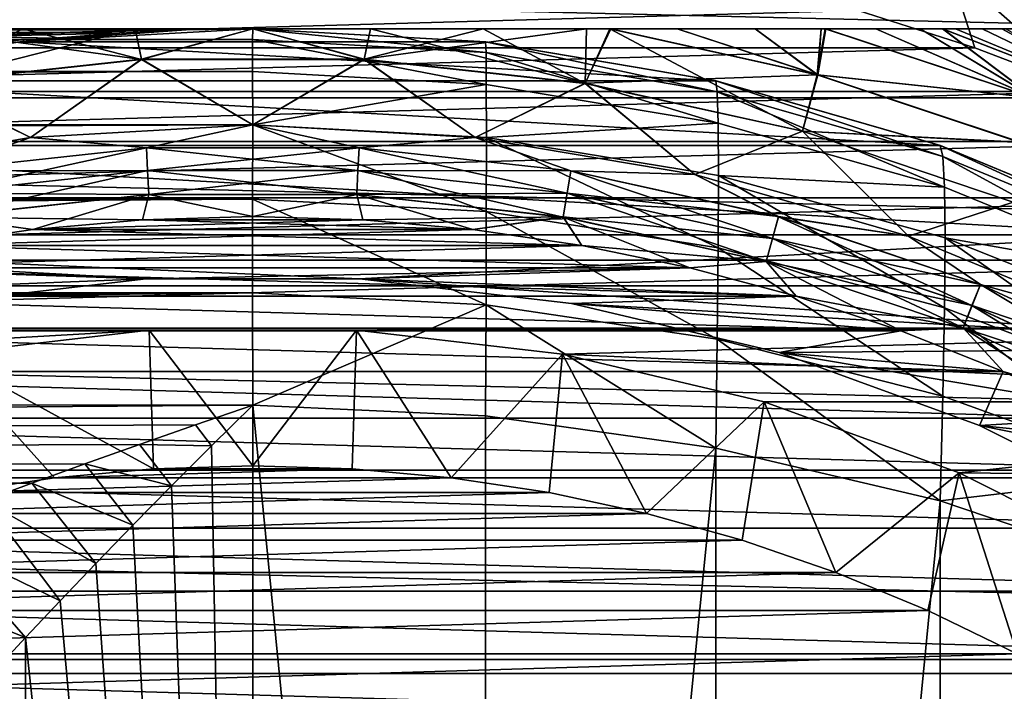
# Model space of a CAD drawing. Header units: metres. Extents: x -109 to 109, y -315 to 32.
# Tile 376 of 384: x 75 to 82, y 10 to 15. Entities that reach past the tile are written whole.
import ezdxf

# ---------------------------------------------------------------- set-up
doc = ezdxf.new("R2010")
doc.units = ezdxf.units.M
doc.layers.add('solid_K244242000C74_AAA', color=7, linetype='CONTINUOUS')

msp = doc.modelspace()

# ---------------------------------------------------------------- linework, layer by layer
at = {"layer": 'solid_K244242000C74_AAA'}
for points in [[(104.631042, 14.502484, -83.82), (48.368961, 14.502484, -83.82), (49.090897, 15.824654, -83.82)], [(104.631042, 14.502484, -83.82), (49.090897, 15.824654, -83.82), (103.909103, 15.824654, -83.82)], [(83.102882, 14.830321, -73.162537), (81.834007, 15.830783, -73.288864), (81.516525, 15.439268, -73.162537)], [(83.102882, 14.830321, -73.162537), (82.683243, 15.518789, -73.288864), (81.834007, 15.830783, -73.288864)], [(81.516525, 15.439268, -73.162537), (80.860687, 15.131768, -73.120003), (81.702209, 14.863488, -73.120003)], [(81.516525, 15.439268, -73.162537), (81.702209, 14.863488, -73.120003), (82.527939, 14.548213, -73.120003)], [(83.102882, 14.830321, -73.162537), (81.516525, 15.439268, -73.162537), (82.527939, 14.548213, -73.120003)], [(80.860687, 15.131768, -73.120003), (72.139412, 15.131796, -73.120003), (71.29789, 14.863521, -73.120003)], [(81.702209, 14.863488, -73.120003), (80.860687, 15.131768, -73.120003), (71.29789, 14.863521, -73.120003)], [(76.5, 15), (-76.5, 15), (-76.498634, 14.923435, 1.513633)], [(75.795998, 14.993358, -0.446352), (-75.795998, 14.993358, -0.446352), (-76.5, 15)], [(76.5, 15), (75.795998, 14.993358, -0.446352), (-76.5, 15)], [(76.498634, 14.923435, 1.513633), (76.5, 15), (-76.498634, 14.923435, 1.513633)], [(75.098366, 14.973593, -0.889678), (-75.098366, 14.973593, -0.889678), (-75.795998, 14.993358, -0.446352)], [(75.795998, 14.993358, -0.446352), (75.098366, 14.973593, -0.889678), (-75.795998, 14.993358, -0.446352)], [(75.098366, 14.973593, -0.889678), (74.480194, 14.945024, -1.283068), (-75.098366, 14.973593, -0.889678)], [(70.932236, 15, -34), (82.067764, 15, -34), (82.067764, 15, -44)], [(70.950554, 15, -33.747631), (82.067764, 15, -34), (70.932236, 15, -34)], [(82.049446, 15, -44.252373), (70.932236, 15, -44), (82.067764, 15, -44)], [(70.932236, 15, -34), (82.067764, 15, -44), (70.932236, 15, -44)], [(82.049446, 15, -44.252373), (70.950554, 15, -44.252373), (70.932236, 15, -44)], [(82.049446, 15, -33.747631), (82.067764, 15, -34), (70.950554, 15, -33.747631)], [(81.99369, 15, -44.505844), (71.00631, 15, -44.505844), (70.950554, 15, -44.252373)], [(81.99369, 15, -44.505844), (70.950554, 15, -44.252373), (82.049446, 15, -44.252373)], [(82.049446, 15, -33.747631), (70.950554, 15, -33.747631), (71.00631, 15, -33.494156)], [(81.924271, 15, -44.701088), (71.075729, 15, -44.701088), (71.00631, 15, -44.505844)], [(81.924271, 15, -44.701088), (71.00631, 15, -44.505844), (81.99369, 15, -44.505844)], [(81.99369, 15, -33.494156), (71.00631, 15, -33.494156), (71.076904, 15, -33.296097)], [(82.049446, 15, -33.747631), (71.00631, 15, -33.494156), (81.99369, 15, -33.494156)], [(81.8974, 15, -44.762798), (71.1026, 15, -44.762798), (71.075729, 15, -44.701088)], [(81.8974, 15, -44.762798), (71.075729, 15, -44.701088), (81.924271, 15, -44.701088)], [(81.923096, 15, -33.296097), (71.076904, 15, -33.296097), (71.1026, 15, -33.237202)], [(81.99369, 15, -33.494156), (71.076904, 15, -33.296097), (81.923096, 15, -33.296097)], [(81.756012, 15, -45.023445), (71.243988, 15, -45.023445), (71.1026, 15, -44.762798)], [(81.756012, 15, -45.023445), (71.1026, 15, -44.762798), (81.8974, 15, -44.762798)], [(81.8974, 15, -33.237202), (71.1026, 15, -33.237202), (71.243988, 15, -32.976551)], [(81.8974, 15, -33.237202), (81.923096, 15, -33.296097), (71.1026, 15, -33.237202)], [(81.562668, 15, -45.288021), (71.437332, 15, -45.288021), (71.243988, 15, -45.023445)], [(81.562668, 15, -45.288021), (71.243988, 15, -45.023445), (81.756012, 15, -45.023445)], [(81.756012, 15, -32.976551), (71.243988, 15, -32.976551), (71.43734, 15, -32.711975)], [(81.756012, 15, -32.976551), (81.8974, 15, -33.237202), (71.243988, 15, -32.976551)], [(81.471329, 15, -45.391918), (71.528671, 15, -45.391918), (71.437332, 15, -45.288021)], [(81.471329, 15, -45.391918), (71.437332, 15, -45.288021), (81.562668, 15, -45.288021)], [(81.56266, 15, -32.711975), (71.43734, 15, -32.711975), (71.531189, 15, -32.605377)], [(81.756012, 15, -32.976551), (71.43734, 15, -32.711975), (81.56266, 15, -32.711975)], [(81.309311, 15, -45.554871), (71.690689, 15, -45.554871), (71.528671, 15, -45.391918)], [(81.309311, 15, -45.554871), (71.528671, 15, -45.391918), (81.471329, 15, -45.391918)], [(81.468811, 15, -32.605377), (71.531189, 15, -32.605377), (71.690689, 15, -32.445126)], [(81.56266, 15, -32.711975), (71.531189, 15, -32.605377), (81.468811, 15, -32.605377)], [(80.988525, 15, -45.819569), (72.011475, 15, -45.819569), (71.690689, 15, -45.554871)], [(80.988525, 15, -45.819569), (71.690689, 15, -45.554871), (81.309311, 15, -45.554871)], [(81.309311, 15, -32.445126), (71.690689, 15, -32.445126), (72.011482, 15, -32.180431)], [(81.309311, 15, -32.445126), (81.468811, 15, -32.605377), (71.690689, 15, -32.445126)], [(80.627983, 15, -46.056065), (72.372017, 15, -46.056065), (72.011475, 15, -45.819569)], [(80.627983, 15, -46.056065), (72.011475, 15, -45.819569), (80.988525, 15, -45.819569)], [(80.988518, 15, -32.180431), (72.011482, 15, -32.180431), (72.376358, 15, -31.941381)], [(80.988518, 15, -32.180431), (81.309311, 15, -32.445126), (72.011482, 15, -32.180431)], [(80.593987, 15, -46.075935), (72.406013, 15, -46.075935), (72.372017, 15, -46.056065)], [(80.593987, 15, -46.075935), (72.372017, 15, -46.056065), (80.627983, 15, -46.056065)], [(80.623642, 15, -31.941381), (72.376358, 15, -31.941381), (72.406013, 15, -31.924063)], [(80.988518, 15, -32.180431), (72.376358, 15, -31.941381), (80.623642, 15, -31.941381)], [(80.119522, 15, -46.317322), (72.880478, 15, -46.317322), (72.406013, 15, -46.075935)], [(80.119522, 15, -46.317322), (72.406013, 15, -46.075935), (80.593987, 15, -46.075935)], [(80.593987, 15, -31.924063), (72.406013, 15, -31.924063), (72.880478, 15, -31.682676)], [(80.593987, 15, -31.924063), (80.623642, 15, -31.941381), (72.406013, 15, -31.924063)], [(79.558014, 15, -46.536808), (73.441986, 15, -46.536808), (72.880478, 15, -46.317322)], [(79.558014, 15, -46.536808), (72.880478, 15, -46.317322), (80.119522, 15, -46.317322)], [(80.119522, 15, -31.682676), (72.880478, 15, -31.682676), (73.441986, 15, -31.463192)], [(80.119522, 15, -31.682676), (80.593987, 15, -31.924063), (72.880478, 15, -31.682676)], [(73.441986, 15, -46.536808), (79.080109, 15, -46.68132), (73.919891, 15, -46.68132)], [(79.558014, 15, -46.536808), (79.080109, 15, -46.68132), (73.441986, 15, -46.536808)], [(79.558014, 15, -31.463192), (73.441986, 15, -31.463192), (73.92849, 15, -31.316412)], [(80.119522, 15, -31.682676), (73.441986, 15, -31.463192), (79.558014, 15, -31.463192)], [(73.919891, 15, -46.68132), (79.080109, 15, -46.68132), (78.903549, 15, -46.726017)], [(73.919891, 15, -46.68132), (78.903549, 15, -46.726017), (74.096451, 15, -46.726017)], [(79.07151, 15, -31.316412), (73.92849, 15, -31.316412), (74.096443, 15, -31.273985)], [(79.558014, 15, -31.463192), (73.92849, 15, -31.316412), (79.07151, 15, -31.316412)], [(78.903557, 15, -31.273987), (74.096443, 15, -31.273985), (74.840469, 15, -31.126236)], [(75.698708, 14.778941, -30.751143), (74.840469, 15, -31.126236), (74.096443, 15, -31.273985)], [(79.07151, 15, -31.316412), (74.096443, 15, -31.273985), (78.903557, 15, -31.273987)], [(74.105522, 14.605672, -30.751143), (75.698708, 14.778941, -30.751143), (74.096443, 15, -31.273985)], [(74.096451, 15, -46.726017), (74.840485, 15, -46.873764), (74.105225, 14.607484, -47.246708)], [(74.096451, 15, -46.726017), (78.903549, 15, -46.726017), (78.159523, 15, -46.873764)], [(74.096451, 15, -46.726017), (78.159523, 15, -46.873764), (74.840485, 15, -46.873764)], [(75.652924, 15, -46.967827), (75.698608, 14.780775, -47.246708), (74.105225, 14.607484, -47.246708)], [(74.840485, 15, -46.873764), (75.652924, 15, -46.967827), (74.105225, 14.607484, -47.246708)], [(75.542099, 14.969382, -1.510427), (74.480194, 14.945024, -1.283068), (75.098366, 14.973593, -0.889678)], [(75.066978, 14.931392, -2.2569), (74.480194, 14.945024, -1.283068), (75.542099, 14.969382, -1.510427)], [(74.82074, 14.905699, -27.5), (76.5, 15), (76.5, 15, -27.5)], [(76.019928, 14.992315, -0.758127), (76.5, 15), (74.82074, 14.905699, -27.5)], [(74.82074, 14.905699, -27.5), (76.5, 15, -27.5), (78.17926, 14.905699, -27.5)], [(75.542099, 14.969382, -1.510427), (76.019928, 14.992315, -0.758127), (74.82074, 14.905699, -27.5)], [(75.066978, 14.931392, -2.2569), (75.542099, 14.969382, -1.510427), (74.82074, 14.905699, -27.5)], [(78.159531, 15, -31.126236), (74.840469, 15, -31.126236), (75.652916, 15, -31.032171)], [(75.698708, 14.778941, -30.751143), (75.652916, 15, -31.032171), (74.840469, 15, -31.126236)], [(78.903557, 15, -31.273987), (74.840469, 15, -31.126236), (78.159531, 15, -31.126236)], [(74.840485, 15, -46.873764), (78.159523, 15, -46.873764), (77.347076, 15, -46.967827)], [(74.840485, 15, -46.873764), (77.347076, 15, -46.967827), (75.652924, 15, -46.967827)], [(76.019928, 14.992315, -0.758127), (75.098366, 14.973593, -0.889678), (75.795998, 14.993358, -0.446352)], [(75.542099, 14.969382, -1.510427), (75.098366, 14.973593, -0.889678), (76.019928, 14.992315, -0.758127)], [(77.347084, 15, -31.032173), (75.652916, 15, -31.032171), (76.5, 15, -31)], [(75.698708, 14.778941, -30.751143), (76.5, 15, -31), (75.652916, 15, -31.032171)], [(78.159531, 15, -31.126236), (75.652916, 15, -31.032171), (77.347084, 15, -31.032173)], [(75.652924, 15, -46.967827), (76.5, 15, -47), (75.698608, 14.780775, -47.246708)], [(75.652924, 15, -46.967827), (77.347076, 15, -46.967827), (76.5, 15, -47)], [(76.5, 15, -47), (77.301392, 14.780775, -47.246708), (75.698608, 14.780775, -47.246708)], [(75.698708, 14.778941, -30.751143), (77.301292, 14.778941, -30.751143), (76.5, 15, -31)], [(76.019928, 14.992315, -0.758127), (75.795998, 14.993358, -0.446352), (76.5, 15)], [(78.180443, 14.828489, 1.500704), (76.5, 15), (76.498634, 14.923435, 1.513633)], [(78.177773, 14.905874, -0.002835), (76.5, 15, -27.5), (76.5, 15)], [(78.180443, 14.828489, 1.500704), (78.177773, 14.905874, -0.002835), (76.5, 15)], [(78.177773, 14.905874, -0.002835), (78.17926, 14.905699, -27.5), (76.5, 15, -27.5)], [(76.5, 15, -47), (77.347076, 15, -46.967827), (77.301392, 14.780775, -47.246708)], [(77.301292, 14.778941, -30.751143), (77.347084, 15, -31.032173), (76.5, 15, -31)], [(77.301292, 14.778941, -30.751143), (78.894478, 14.605672, -30.751143), (77.347084, 15, -31.032173)], [(78.903549, 15, -46.726017), (78.894775, 14.607484, -47.246708), (77.301392, 14.780775, -47.246708)], [(78.159523, 15, -46.873764), (78.903549, 15, -46.726017), (77.301392, 14.780775, -47.246708)], [(77.347076, 15, -46.967827), (78.159523, 15, -46.873764), (77.301392, 14.780775, -47.246708)], [(78.894478, 14.605672, -30.751143), (78.159531, 15, -31.126236), (77.347084, 15, -31.032173)], [(78.894478, 14.605672, -30.751143), (78.903557, 15, -31.273987), (78.159531, 15, -31.126236)], [(78.894478, 14.605672, -30.751143), (79.07151, 15, -31.316412), (78.903557, 15, -31.273987)], [(78.894478, 14.605672, -30.751143), (80.459595, 14.261165, -30.751143), (79.07151, 15, -31.316412)], [(79.080109, 15, -46.68132), (80.57209, 14.667551, -46.678066), (78.894775, 14.607484, -47.246708)], [(78.903549, 15, -46.726017), (79.080109, 15, -46.68132), (78.894775, 14.607484, -47.246708)], [(80.459595, 14.261165, -30.751143), (80.566063, 14.66765, -31.31955), (79.07151, 15, -31.316412)], [(79.558014, 15, -31.463192), (79.07151, 15, -31.316412), (80.566063, 14.66765, -31.31955)], [(79.558014, 15, -46.536808), (80.57209, 14.667551, -46.678066), (79.080109, 15, -46.68132)], [(79.558014, 15, -46.536808), (80.119522, 15, -46.317322), (80.57209, 14.667551, -46.678066)], [(80.119522, 15, -31.682676), (79.558014, 15, -31.463192), (80.566063, 14.66765, -31.31955)], [(80.119522, 15, -46.317322), (80.593987, 15, -46.075935), (80.57209, 14.667551, -46.678066)], [(80.119522, 15, -31.682676), (80.566063, 14.66765, -31.31955), (80.593987, 15, -31.924063)], [(80.623642, 15, -31.941381), (80.566063, 14.66765, -31.31955), (82.13002, 14.5021, -31.941523)], [(80.593987, 15, -31.924063), (80.566063, 14.66765, -31.31955), (80.623642, 15, -31.941381)], [(82.132591, 14.50235, -46.055901), (80.57209, 14.667551, -46.678066), (80.627983, 15, -46.056065)], [(80.593987, 15, -46.075935), (80.627983, 15, -46.056065), (80.57209, 14.667551, -46.678066)], [(80.988518, 15, -32.180431), (80.623642, 15, -31.941381), (82.13002, 14.5021, -31.941523)], [(82.132591, 14.50235, -46.055901), (80.627983, 15, -46.056065), (80.988525, 15, -45.819569)], [(80.988518, 15, -32.180431), (82.13002, 14.5021, -31.941523), (81.309311, 15, -32.445126)], [(82.132591, 14.50235, -46.055901), (80.988525, 15, -45.819569), (81.309311, 15, -45.554871)], [(82.132591, 14.50235, -46.055901), (81.309311, 15, -45.554871), (81.471329, 15, -45.391918)], [(82.13002, 14.5021, -31.941523), (81.468811, 15, -32.605377), (81.309311, 15, -32.445126)], [(81.56266, 15, -32.711975), (81.468811, 15, -32.605377), (82.964844, 14.418338, -32.604633)], [(82.13002, 14.5021, -31.941523), (82.964844, 14.418338, -32.604633), (81.468811, 15, -32.605377)], [(82.966278, 14.418556, -45.392651), (81.471329, 15, -45.391918), (81.562668, 15, -45.288021)], [(82.132591, 14.50235, -46.055901), (81.471329, 15, -45.391918), (82.966278, 14.418556, -45.392651)], [(81.756012, 15, -32.976551), (81.56266, 15, -32.711975), (82.964844, 14.418338, -32.604633)], [(82.966278, 14.418556, -45.392651), (81.562668, 15, -45.288021), (81.756012, 15, -45.023445)], [(82.966278, 14.418556, -45.392651), (81.756012, 15, -45.023445), (81.8974, 15, -44.762798)], [(81.756012, 15, -32.976551), (82.964844, 14.418338, -32.604633), (81.8974, 15, -33.237202)], [(82.966278, 14.418556, -45.392651), (81.8974, 15, -44.762798), (81.924271, 15, -44.701088)], [(82.964844, 14.418338, -32.604633), (81.923096, 15, -33.296097), (81.8974, 15, -33.237202)], [(76.498634, 14.923435, 1.513633), (-76.498634, 14.923435, 1.513633), (-76.498611, 14.691529, 3.02638)], [(76.498611, 14.691529, 3.02638), (76.498634, 14.923435, 1.513633), (-76.498611, 14.691529, 3.02638)], [(74.82074, 14.905699, -27.5), (79.837608, 14.623943, -27.5), (73.162392, 14.623943, -27.5)], [(74.595047, 14.878547, -2.997545), (74.82074, 14.905699, -27.5), (73.162392, 14.623943, -27.5)], [(74.001282, 14.873145, -2.040432), (74.480194, 14.945024, -1.283068), (75.066978, 14.931392, -2.2569)], [(74.001282, 14.873145, -2.040432), (75.066978, 14.931392, -2.2569), (74.595047, 14.878547, -2.997545)], [(74.595047, 14.878547, -2.997545), (75.066978, 14.931392, -2.2569), (74.82074, 14.905699, -27.5)], [(74.82074, 14.905699, -27.5), (78.17926, 14.905699, -27.5), (79.837608, 14.623943, -27.5)], [(78.18235, 14.597926, 3.004453), (76.498634, 14.923435, 1.513633), (76.498611, 14.691529, 3.02638)], [(78.180443, 14.828489, 1.500704), (76.498634, 14.923435, 1.513633), (78.18235, 14.597926, 3.004453)], [(78.177773, 14.905874, -0.002835), (79.836197, 14.624288, -0.004358), (78.17926, 14.905699, -27.5)], [(79.846046, 14.546149, 1.46964), (79.836197, 14.624288, -0.004358), (78.177773, 14.905874, -0.002835)], [(79.846046, 14.546149, 1.46964), (78.177773, 14.905874, -0.002835), (78.180443, 14.828489, 1.500704)], [(79.836197, 14.624288, -0.004358), (79.837608, 14.623943, -27.5), (78.17926, 14.905699, -27.5)], [(81.702209, 14.863488, -73.120003), (71.29789, 14.863521, -73.120003), (70.472153, 14.54825, -73.120003)], [(82.527939, 14.548213, -73.120003), (81.702209, 14.863488, -73.120003), (70.472153, 14.54825, -73.120003)], [(78.180443, 14.828489, 1.500704), (78.18235, 14.597926, 3.004453), (79.852402, 14.318921, 2.945032)], [(79.846046, 14.546149, 1.46964), (78.180443, 14.828489, 1.500704), (79.852402, 14.318921, 2.945032)], [(74.898102, 14.217229, -47.75), (74.105225, 14.607484, -47.246708), (75.698608, 14.780775, -47.246708)], [(74.105522, 14.605672, -30.751143), (74.898102, 14.217229, -30.25), (75.698708, 14.778941, -30.751143)], [(76.5, 14.307189, -47.75), (74.898102, 14.217229, -47.75), (75.698608, 14.780775, -47.246708)], [(75.698708, 14.778941, -30.751143), (74.898102, 14.217229, -30.25), (76.5, 14.307189, -30.25)], [(76.5, 14.307189, -47.75), (75.698608, 14.780775, -47.246708), (77.301392, 14.780775, -47.246708)], [(75.698708, 14.778941, -30.751143), (76.5, 14.307189, -30.25), (77.301292, 14.778941, -30.751143)], [(78.101898, 14.217229, -47.75), (76.5, 14.307189, -47.75), (77.301392, 14.780775, -47.246708)], [(77.301292, 14.778941, -30.751143), (76.5, 14.307189, -30.25), (78.101898, 14.217229, -30.25)], [(77.301292, 14.778941, -30.751143), (78.101898, 14.217229, -30.25), (78.894478, 14.605672, -30.751143)], [(78.101898, 14.217229, -47.75), (77.301392, 14.780775, -47.246708), (78.894775, 14.607484, -47.246708)], [(76.498611, 14.691529, 3.02638), (-76.498611, 14.691529, 3.02638), (-76.499741, 14.306674, 4.507668)], [(76.499741, 14.306674, 4.507668), (76.498611, 14.691529, 3.02638), (-76.499741, 14.306674, 4.507668)], [(78.18235, 14.597926, 3.004453), (76.498611, 14.691529, 3.02638), (76.499741, 14.306674, 4.507668)], [(73.162392, 14.623943, -27.5), (81.454094, 14.158248, -27.5), (71.545906, 14.158248, -27.5)], [(73.162392, 14.623943, -27.5), (79.837608, 14.623943, -27.5), (81.454094, 14.158248, -27.5)], [(80.57209, 14.667551, -46.678066), (80.460083, 14.262934, -47.246708), (78.894775, 14.607484, -47.246708)], [(79.836197, 14.624288, -0.004358), (81.453308, 14.158556, -0.001319), (79.837608, 14.623943, -27.5)], [(81.471977, 14.079729, 1.420647), (81.453308, 14.158556, -0.001319), (79.836197, 14.624288, -0.004358)], [(81.471977, 14.079729, 1.420647), (79.836197, 14.624288, -0.004358), (79.846046, 14.546149, 1.46964)], [(81.453308, 14.158556, -0.001319), (81.454094, 14.158248, -27.5), (79.837608, 14.623943, -27.5)], [(80.459595, 14.261165, -30.751143), (82.028091, 14.181433, -31.31955), (80.566063, 14.66765, -31.31955)], [(80.57209, 14.667551, -46.678066), (82.031906, 14.181572, -46.678066), (80.460083, 14.262934, -47.246708)], [(82.13002, 14.5021, -31.941523), (80.566063, 14.66765, -31.31955), (82.028091, 14.181433, -31.31955)], [(82.132591, 14.50235, -46.055901), (82.031906, 14.181572, -46.678066), (80.57209, 14.667551, -46.678066)], [(82.527939, 14.548213, -73.120003), (70.472153, 14.54825, -73.120003), (69.665863, 14.187336, -73.120003)], [(83.334221, 14.187294, -73.120003), (82.527939, 14.548213, -73.120003), (69.665863, 14.187336, -73.120003)], [(74.898102, 14.217229, -47.75), (73.316353, 13.948478, -47.75), (74.105225, 14.607484, -47.246708)], [(74.105522, 14.605672, -30.751143), (73.316353, 13.948478, -30.25), (74.898102, 14.217229, -30.25)], [(78.18235, 14.597926, 3.004453), (76.499741, 14.306674, 4.507668), (78.18409, 14.215199, 4.478842)], [(79.683647, 13.948478, -47.75), (78.101898, 14.217229, -47.75), (78.894775, 14.607484, -47.246708)], [(78.894478, 14.605672, -30.751143), (78.101898, 14.217229, -30.25), (79.683647, 13.948478, -30.25)], [(79.852402, 14.318921, 2.945032), (78.18235, 14.597926, 3.004453), (78.18409, 14.215199, 4.478842)], [(78.894478, 14.605672, -30.751143), (79.683647, 13.948478, -30.25), (80.459595, 14.261165, -30.751143)], [(79.683647, 13.948478, -47.75), (78.894775, 14.607484, -47.246708), (80.460083, 14.262934, -47.246708)], [(79.846046, 14.546149, 1.46964), (79.852402, 14.318921, 2.945032), (81.483925, 13.857467, 2.848619)], [(81.471977, 14.079729, 1.420647), (79.846046, 14.546149, 1.46964), (81.483925, 13.857467, 2.848619)], [(105.289085, 13.147866, -83.82), (47.710915, 13.147866, -83.82), (48.368961, 14.502484, -83.82)], [(105.289085, 13.147866, -83.82), (48.368961, 14.502484, -83.82), (104.631042, 14.502484, -83.82)], [(76.499741, 14.306674, 4.507668), (-76.499741, 14.306674, 4.507668), (-76.498619, 13.772882, 5.942029)], [(76.498619, 13.772882, 5.942029), (76.499741, 14.306674, 4.507668), (-76.498619, 13.772882, 5.942029)], [(75.733284, 14.141185, -47.856464), (74.898102, 14.217229, -47.75), (76.5, 14.307189, -47.75)], [(76.5, 14.307189, -30.25), (74.898102, 14.217229, -30.25), (75.733307, 14.140876, -30.143347)], [(77.266716, 14.141185, -47.856464), (75.733284, 14.141185, -47.856464), (76.5, 14.307189, -47.75)], [(76.5, 14.307189, -30.25), (75.733307, 14.140876, -30.143347), (77.266693, 14.140876, -30.143347)], [(78.18235, 13.683619, 5.906335), (76.499741, 14.306674, 4.507668), (76.498619, 13.772882, 5.942029)], [(78.18409, 14.215199, 4.478842), (76.499741, 14.306674, 4.507668), (78.18235, 13.683619, 5.906335)], [(77.266716, 14.141185, -47.856464), (76.5, 14.307189, -47.75), (78.101898, 14.217229, -47.75)], [(78.101898, 14.217229, -30.25), (76.5, 14.307189, -30.25), (77.266693, 14.140876, -30.143347)], [(79.852402, 14.318921, 2.945032), (78.18409, 14.215199, 4.478842), (79.855591, 13.942731, 4.39299)], [(81.225365, 13.504317, -47.75), (79.683647, 13.948478, -47.75), (80.460083, 14.262934, -47.246708)], [(80.459595, 14.261165, -30.751143), (79.683647, 13.948478, -30.25), (81.225365, 13.504317, -30.25)], [(81.483925, 13.857467, 2.848619), (79.852402, 14.318921, 2.945032), (79.855591, 13.942731, 4.39299)], [(80.459595, 14.261165, -30.751143), (81.225365, 13.504317, -30.25), (81.978287, 13.749457, -30.751143)], [(80.459595, 14.261165, -30.751143), (81.978287, 13.749457, -30.751143), (82.028091, 14.181433, -31.31955)], [(82.031906, 14.181572, -46.678066), (81.978966, 13.751163, -47.246708), (80.460083, 14.262934, -47.246708)], [(81.225365, 13.504317, -47.75), (80.460083, 14.262934, -47.246708), (81.978966, 13.751163, -47.246708)], [(74.208847, 13.975392, -47.856464), (73.316353, 13.948478, -47.75), (74.898102, 14.217229, -47.75)], [(74.898102, 14.217229, -30.25), (73.316353, 13.948478, -30.25), (74.2089, 13.975087, -30.143347)], [(75.733284, 14.141185, -47.856464), (74.208847, 13.975392, -47.856464), (74.898102, 14.217229, -47.75)], [(74.898102, 14.217229, -30.25), (74.2089, 13.975087, -30.143347), (75.733307, 14.140876, -30.143347)], [(78.101898, 14.217229, -30.25), (77.266693, 14.140876, -30.143347), (78.7911, 13.975087, -30.143347)], [(78.791153, 13.975392, -47.856464), (77.266716, 14.141185, -47.856464), (78.101898, 14.217229, -47.75)], [(78.791153, 13.975392, -47.856464), (78.101898, 14.217229, -47.75), (79.683647, 13.948478, -47.75)], [(79.683647, 13.948478, -30.25), (78.101898, 14.217229, -30.25), (78.7911, 13.975087, -30.143347)], [(78.18409, 14.215199, 4.478842), (78.18235, 13.683619, 5.906335), (79.852425, 13.420942, 5.795079)], [(79.855591, 13.942731, 4.39299), (78.18409, 14.215199, 4.478842), (79.852425, 13.420942, 5.795079)], [(83.334221, 14.187294, -73.120003), (69.665863, 14.187336, -73.120003), (68.881065, 13.781814, -73.120003)], [(84.119019, 13.781766, -73.120003), (83.334221, 14.187294, -73.120003), (68.881065, 13.781814, -73.120003)], [(71.545906, 14.158248, -27.5), (83.008316, 13.514469, -27.5), (69.991684, 13.514469, -27.5)], [(71.545906, 14.158248, -27.5), (81.454094, 14.158248, -27.5), (83.008316, 13.514469, -27.5)], [(74.235138, 13.815052, -47.935352), (74.208847, 13.975392, -47.856464), (75.733284, 14.141185, -47.856464)], [(75.733307, 14.140876, -30.143347), (74.2089, 13.975087, -30.143347), (75.742104, 13.978604, -30.064522)], [(75.742081, 13.978942, -47.935352), (74.235138, 13.815052, -47.935352), (75.733284, 14.141185, -47.856464)], [(75.742081, 13.978942, -47.935352), (75.733284, 14.141185, -47.856464), (77.266716, 14.141185, -47.856464)], [(75.733307, 14.140876, -30.143347), (75.742104, 13.978604, -30.064522), (77.257896, 13.978604, -30.064522)], [(77.266693, 14.140876, -30.143347), (75.733307, 14.140876, -30.143347), (77.257896, 13.978604, -30.064522)], [(77.257919, 13.978942, -47.935352), (75.742081, 13.978942, -47.935352), (77.266716, 14.141185, -47.856464)], [(77.266693, 14.140876, -30.143347), (77.257896, 13.978604, -30.064522), (78.764809, 13.814718, -30.064522)], [(77.257919, 13.978942, -47.935352), (77.266716, 14.141185, -47.856464), (78.791153, 13.975392, -47.856464)], [(78.7911, 13.975087, -30.143347), (77.266693, 14.140876, -30.143347), (78.764809, 13.814718, -30.064522)], [(81.453308, 14.158556, -0.001319), (83.007805, 13.514752, -0.000657), (81.454094, 14.158248, -27.5)], [(83.034874, 13.433027, 1.353968), (83.007805, 13.514752, -0.000657), (81.453308, 14.158556, -0.001319)], [(83.034874, 13.433027, 1.353968), (81.453308, 14.158556, -0.001319), (81.471977, 14.079729, 1.420647)], [(83.007805, 13.514752, -0.000657), (83.008316, 13.514469, -27.5), (81.454094, 14.158248, -27.5)], [(81.471977, 14.079729, 1.420647), (81.483925, 13.857467, 2.848619), (83.052162, 13.21702, 2.715811)], [(83.034874, 13.433027, 1.353968), (81.471977, 14.079729, 1.420647), (83.052162, 13.21702, 2.715811)], [(74.2089, 13.975087, -30.143347), (74.235191, 13.814718, -30.064522), (75.742104, 13.978604, -30.064522)], [(74.26329, 13.643324, -47.983723), (74.235138, 13.815052, -47.935352), (75.742081, 13.978942, -47.935352)], [(75.742104, 13.978604, -30.064522), (74.235191, 13.814718, -30.064522), (75.751526, 13.804822, -30.016214)], [(75.751503, 13.805177, -47.983723), (74.26329, 13.643324, -47.983723), (75.742081, 13.978942, -47.935352)], [(75.751503, 13.805177, -47.983723), (75.742081, 13.978942, -47.935352), (77.257919, 13.978942, -47.935352)], [(75.742104, 13.978604, -30.064522), (75.751526, 13.804822, -30.016214), (77.248474, 13.804822, -30.016214)], [(77.257896, 13.978604, -30.064522), (75.742104, 13.978604, -30.064522), (77.248474, 13.804822, -30.016214)], [(77.248497, 13.805177, -47.983723), (75.751503, 13.805177, -47.983723), (77.257919, 13.978942, -47.935352)], [(77.257896, 13.978604, -30.064522), (77.248474, 13.804822, -30.016214), (78.736649, 13.642973, -30.016214)], [(77.248497, 13.805177, -47.983723), (77.257919, 13.978942, -47.935352), (78.764862, 13.815052, -47.935352)], [(78.764809, 13.814718, -30.064522), (77.257896, 13.978604, -30.064522), (78.736649, 13.642973, -30.016214)], [(78.764862, 13.815052, -47.935352), (77.257919, 13.978942, -47.935352), (78.791153, 13.975392, -47.856464)], [(78.7911, 13.975087, -30.143347), (78.764809, 13.814718, -30.064522), (80.245163, 13.488867, -30.064522)], [(78.764862, 13.815052, -47.935352), (78.791153, 13.975392, -47.856464), (80.288727, 13.645751, -47.856464)], [(80.288643, 13.645453, -30.143347), (78.7911, 13.975087, -30.143347), (80.245163, 13.488867, -30.064522)], [(79.683647, 13.948478, -30.25), (78.7911, 13.975087, -30.143347), (80.288643, 13.645453, -30.143347)], [(80.288727, 13.645751, -47.856464), (78.791153, 13.975392, -47.856464), (79.683647, 13.948478, -47.75)], [(80.288727, 13.645751, -47.856464), (79.683647, 13.948478, -47.75), (81.225365, 13.504317, -47.75)], [(81.225365, 13.504317, -30.25), (79.683647, 13.948478, -30.25), (80.288643, 13.645453, -30.143347)], [(79.855591, 13.942731, 4.39299), (79.852425, 13.420942, 5.795079), (81.483963, 12.987561, 5.609547)], [(81.488907, 13.492301, 4.251068), (79.855591, 13.942731, 4.39299), (81.483963, 12.987561, 5.609547)], [(81.483925, 13.857467, 2.848619), (79.855591, 13.942731, 4.39299), (81.488907, 13.492301, 4.251068)], [(83.052162, 13.21702, 2.715811), (81.483925, 13.857467, 2.848619), (81.488907, 13.492301, 4.251068)], [(76.498619, 13.772882, 5.942029), (-76.498627, 13.095736, 7.314486), (0.284406, 13.353951, 6.831692)], [(76.498619, 13.772882, 5.942029), (-76.498619, 13.772882, 5.942029), (-76.498627, 13.095736, 7.314486)], [(76.498619, 13.772882, 5.942029), (0.284406, 13.353951, 6.831692), (1.351761, 13.310897, 6.915202)], [(76.498619, 13.772882, 5.942029), (1.351761, 13.310897, 6.915202), (2.448945, 13.206979, 7.11166)], [(76.498627, 13.095736, 7.314486), (76.498619, 13.772882, 5.942029), (2.448945, 13.206979, 7.11166)], [(84.119019, 13.781766, -73.120003), (68.881065, 13.781814, -73.120003), (68.119843, 13.332638, -73.120003)], [(84.880241, 13.332586, -73.120003), (84.119019, 13.781766, -73.120003), (68.119843, 13.332638, -73.120003)], [(74.235191, 13.814718, -30.064522), (74.263351, 13.642973, -30.016214), (75.751526, 13.804822, -30.016214)], [(75.751503, 13.805177, -47.983723), (74.915649, 13.553449, -48), (74.26329, 13.643324, -47.983723)], [(75.751526, 13.804822, -30.016214), (74.263351, 13.642973, -30.016214), (75.706291, 13.622628, -30)], [(75.751503, 13.805177, -47.983723), (75.706291, 13.622628, -48), (74.915649, 13.553449, -48)], [(75.751503, 13.805177, -47.983723), (76.5, 13.645751, -48), (75.706291, 13.622628, -48)], [(75.751526, 13.804822, -30.016214), (75.706291, 13.622628, -30), (76.5, 13.645751, -30)], [(77.248497, 13.805177, -47.983723), (76.5, 13.645751, -48), (75.751503, 13.805177, -47.983723)], [(77.248474, 13.804822, -30.016214), (75.751526, 13.804822, -30.016214), (76.5, 13.645751, -30)], [(78.18045, 13.010518, 7.270664), (76.498619, 13.772882, 5.942029), (76.498627, 13.095736, 7.314486)], [(78.18235, 13.683619, 5.906335), (76.498619, 13.772882, 5.942029), (78.18045, 13.010518, 7.270664)], [(77.248497, 13.805177, -47.983723), (77.293709, 13.622628, -48), (76.5, 13.645751, -48)], [(77.248474, 13.804822, -30.016214), (76.5, 13.645751, -30), (77.293709, 13.622628, -30)], [(77.248474, 13.804822, -30.016214), (77.293709, 13.622628, -30), (78.084351, 13.553449, -30)], [(78.736649, 13.642973, -30.016214), (77.248474, 13.804822, -30.016214), (78.084351, 13.553449, -30)], [(78.73671, 13.643324, -47.983723), (77.248497, 13.805177, -47.983723), (78.764862, 13.815052, -47.935352)], [(78.73671, 13.643324, -47.983723), (77.293709, 13.622628, -48), (77.248497, 13.805177, -47.983723)], [(78.764809, 13.814718, -30.064522), (78.736649, 13.642973, -30.016214), (80.198608, 13.321173, -30.016214)], [(78.73671, 13.643324, -47.983723), (78.764862, 13.815052, -47.935352), (80.245255, 13.489193, -47.935352)], [(80.245163, 13.488867, -30.064522), (78.764809, 13.814718, -30.064522), (80.198608, 13.321173, -30.016214)], [(80.245255, 13.489193, -47.935352), (78.764862, 13.815052, -47.935352), (80.288727, 13.645751, -47.856464)], [(82.707657, 12.890332, -47.75), (81.225365, 13.504317, -47.75), (81.978966, 13.751163, -47.246708)], [(81.978287, 13.749457, -30.751143), (81.225365, 13.504317, -30.25), (82.707657, 12.890332, -30.25)], [(74.26329, 13.643324, -47.983723), (74.915649, 13.553449, -48), (74.129791, 13.438324, -48)], [(74.263351, 13.642973, -30.016214), (74.129791, 13.438324, -30), (74.915649, 13.553449, -30)], [(74.263351, 13.642973, -30.016214), (74.915649, 13.553449, -30), (75.706291, 13.622628, -30)], [(74.915649, 13.553449, -48), (75.706291, 13.622628, -48), (78.084351, 13.553449, -48)], [(77.293709, 13.622628, -30), (75.706291, 13.622628, -30), (74.915649, 13.553449, -30)], [(78.084351, 13.553449, -30), (77.293709, 13.622628, -30), (74.915649, 13.553449, -30)], [(75.706291, 13.622628, -48), (76.5, 13.645751, -48), (77.293709, 13.622628, -48)], [(77.293709, 13.622628, -30), (76.5, 13.645751, -30), (75.706291, 13.622628, -30)], [(75.706291, 13.622628, -48), (77.293709, 13.622628, -48), (78.084351, 13.553449, -48)], [(78.73671, 13.643324, -47.983723), (78.084351, 13.553449, -48), (77.293709, 13.622628, -48)], [(78.73671, 13.643324, -47.983723), (78.870209, 13.438324, -48), (78.084351, 13.553449, -48)], [(78.736649, 13.642973, -30.016214), (78.084351, 13.553449, -30), (78.870209, 13.438324, -30)], [(78.18235, 13.683619, 5.906335), (78.18045, 13.010518, 7.270664), (79.846077, 12.761358, 7.134267)], [(79.852425, 13.420942, 5.795079), (78.18235, 13.683619, 5.906335), (79.846077, 12.761358, 7.134267)], [(78.736649, 13.642973, -30.016214), (78.870209, 13.438324, -30), (79.647614, 13.277742, -30)], [(80.198608, 13.321173, -30.016214), (78.736649, 13.642973, -30.016214), (79.647614, 13.277742, -30)], [(80.1987, 13.321515, -47.983723), (78.870209, 13.438324, -48), (78.73671, 13.643324, -47.983723)], [(80.1987, 13.321515, -47.983723), (78.73671, 13.643324, -47.983723), (80.245255, 13.489193, -47.935352)], [(80.288643, 13.645453, -30.143347), (80.245163, 13.488867, -30.064522), (81.681618, 13.004871, -30.064522)], [(80.245255, 13.489193, -47.935352), (80.288727, 13.645751, -47.856464), (81.741882, 13.156126, -47.856464)], [(81.741768, 13.155839, -30.143347), (80.288643, 13.645453, -30.143347), (81.681618, 13.004871, -30.064522)], [(81.225365, 13.504317, -30.25), (80.288643, 13.645453, -30.143347), (81.741768, 13.155839, -30.143347)], [(81.741882, 13.156126, -47.856464), (80.288727, 13.645751, -47.856464), (81.225365, 13.504317, -47.75)], [(74.129791, 13.438324, -48), (74.915649, 13.553449, -48), (78.870209, 13.438324, -48)], [(78.084351, 13.553449, -30), (74.915649, 13.553449, -30), (74.129791, 13.438324, -30)], [(78.870209, 13.438324, -30), (78.084351, 13.553449, -30), (74.129791, 13.438324, -30)], [(74.915649, 13.553449, -48), (78.084351, 13.553449, -48), (78.870209, 13.438324, -48)], [(77.267982, 13.198163, -27.5), (69.991684, 13.514469, -27.5), (83.008316, 13.514469, -27.5)], [(75.732018, 13.198163, -27.5), (74.20414, 13.019633, -27.5), (69.991684, 13.514469, -27.5)], [(77.267982, 13.198163, -27.5), (75.732018, 13.198163, -27.5), (69.991684, 13.514469, -27.5)], [(77.267982, 13.198163, -27.5), (83.008316, 13.514469, -27.5), (84.480644, 12.700734, -27.5)], [(80.245163, 13.488867, -30.064522), (80.198608, 13.321173, -30.016214), (81.617195, 12.843194, -30.016214)], [(80.1987, 13.321515, -47.983723), (80.245255, 13.489193, -47.935352), (81.68174, 13.005185, -47.935352)], [(81.681618, 13.004871, -30.064522), (80.245163, 13.488867, -30.064522), (81.617195, 12.843194, -30.016214)], [(81.68174, 13.005185, -47.935352), (80.245255, 13.489193, -47.935352), (81.741882, 13.156126, -47.856464)], [(81.741882, 13.156126, -47.856464), (81.225365, 13.504317, -47.75), (82.707657, 12.890332, -47.75)], [(82.707657, 12.890332, -30.25), (81.225365, 13.504317, -30.25), (81.741768, 13.155839, -30.143347)], [(81.488907, 13.492301, 4.251068), (81.483963, 12.987561, 5.609547), (83.052208, 12.386648, 5.35123)], [(83.05883, 12.867165, 4.054101), (81.488907, 13.492301, 4.251068), (83.052208, 12.386648, 5.35123)], [(83.052162, 13.21702, 2.715811), (81.488907, 13.492301, 4.251068), (83.05883, 12.867165, 4.054101)], [(73.352386, 13.277742, -48), (74.129791, 13.438324, -48), (79.647614, 13.277742, -48)], [(78.870209, 13.438324, -30), (74.129791, 13.438324, -30), (73.352386, 13.277742, -30)], [(79.647614, 13.277742, -30), (78.870209, 13.438324, -30), (73.352386, 13.277742, -30)], [(74.129791, 13.438324, -48), (78.870209, 13.438324, -48), (79.647614, 13.277742, -48)], [(80.1987, 13.321515, -47.983723), (79.647614, 13.277742, -48), (78.870209, 13.438324, -48)], [(79.852425, 13.420942, 5.795079), (79.846077, 12.761358, 7.134267), (81.472038, 12.351083, 6.907035)], [(81.483963, 12.987561, 5.609547), (79.852425, 13.420942, 5.795079), (81.472038, 12.351083, 6.907035)], [(84.880241, 13.332586, -73.120003), (68.119843, 13.332638, -73.120003), (67.385521, 12.841818, -73.120003)], [(85.614555, 12.841762, -73.120003), (84.880241, 13.332586, -73.120003), (67.385521, 12.841818, -73.120003)], [(73.352386, 13.277742, -30), (72.585678, 13.072278, -30), (75.731194, 13.198108, -30)], [(72.585678, 13.072278, -48), (73.352386, 13.277742, -48), (80.414322, 13.072278, -48)], [(79.647614, 13.277742, -30), (73.352386, 13.277742, -30), (75.731194, 13.198108, -30)], [(73.352386, 13.277742, -48), (79.647614, 13.277742, -48), (80.414322, 13.072278, -48)], [(79.647614, 13.277742, -30), (75.731194, 13.198108, -30), (77.268806, 13.198108, -30)], [(80.414322, 13.072278, -30), (79.647614, 13.277742, -30), (77.268806, 13.198108, -30)], [(80.1987, 13.321515, -47.983723), (80.414322, 13.072278, -48), (79.647614, 13.277742, -48)], [(80.198608, 13.321173, -30.016214), (79.647614, 13.277742, -30), (80.414322, 13.072278, -30)], [(80.198608, 13.321173, -30.016214), (80.414322, 13.072278, -30), (81.168259, 12.822387, -30)], [(81.617195, 12.843194, -30.016214), (80.198608, 13.321173, -30.016214), (81.168259, 12.822387, -30)], [(81.617325, 12.843524, -47.983723), (80.414322, 13.072278, -48), (80.1987, 13.321515, -47.983723)], [(81.617325, 12.843524, -47.983723), (80.1987, 13.321515, -47.983723), (81.68174, 13.005185, -47.935352)], [(76.498627, 13.095736, 7.314486), (2.448945, 13.206979, 7.11166), (3.608675, 13.028048, 7.434377)], [(72.585678, 13.072278, -30), (74.204155, 13.019625, -30), (75.731194, 13.198108, -30)], [(74.204155, 13.019625, -30), (74.20414, 13.019633, -27.5), (75.732018, 13.198163, -27.5)], [(75.731194, 13.198108, -30), (74.204155, 13.019625, -30), (75.732018, 13.198163, -27.5)], [(75.731194, 13.198108, -30), (75.732018, 13.198163, -27.5), (77.267982, 13.198163, -27.5)], [(77.268806, 13.198108, -30), (75.731194, 13.198108, -30), (77.267982, 13.198163, -27.5)], [(78.79586, 13.019633, -27.5), (77.267982, 13.198163, -27.5), (84.480644, 12.700734, -27.5)], [(77.268806, 13.198108, -30), (77.267982, 13.198163, -27.5), (78.79586, 13.019633, -27.5)], [(78.795845, 13.019625, -30), (77.268806, 13.198108, -30), (78.79586, 13.019633, -27.5)], [(80.414322, 13.072278, -30), (77.268806, 13.198108, -30), (78.795845, 13.019625, -30)], [(105.882225, 11.762788, -83.82), (47.117771, 11.762788, -83.82), (47.710915, 13.147866, -83.82)], [(105.882225, 11.762788, -83.82), (47.710915, 13.147866, -83.82), (105.289085, 13.147866, -83.82)], [(81.741768, 13.155839, -30.143347), (81.681618, 13.004871, -30.064522), (83.057312, 12.368405, -30.064522)], [(81.68174, 13.005185, -47.935352), (81.741882, 13.156126, -47.856464), (83.133575, 12.512258, -47.856464)], [(83.13343, 12.511984, -30.143347), (81.741768, 13.155839, -30.143347), (83.057312, 12.368405, -30.064522)], [(82.707657, 12.890332, -30.25), (81.741768, 13.155839, -30.143347), (83.13343, 12.511984, -30.143347)], [(83.133575, 12.512258, -47.856464), (81.741882, 13.156126, -47.856464), (82.707657, 12.890332, -47.75)], [(76.498627, 13.095736, 7.314486), (3.608675, 13.028048, 7.434377), (4.864622, 12.747882, 7.905157)], [(76.498627, 13.095736, 7.314486), (4.864622, 12.747882, 7.905157), (6.217652, 12.334525, 8.535777)], [(76.5, 12.287281, 8.603646), (76.498627, 13.095736, 7.314486), (6.217652, 12.334525, 8.535777)], [(71.831741, 12.822387, -48), (72.585678, 13.072278, -48), (81.168259, 12.822387, -48)], [(72.585678, 13.072278, -48), (80.414322, 13.072278, -48), (81.168259, 12.822387, -48)], [(78.18045, 13.010518, 7.270664), (76.498627, 13.095736, 7.314486), (76.5, 12.287281, 8.603646)], [(81.168259, 12.822387, -30), (80.414322, 13.072278, -30), (78.795845, 13.019625, -30)], [(81.617325, 12.843524, -47.983723), (81.168259, 12.822387, -48), (80.414322, 13.072278, -48)], [(78.18045, 13.010518, 7.270664), (76.5, 12.287281, 8.603646), (78.177765, 12.208551, 8.551981)], [(78.18045, 13.010518, 7.270664), (78.177765, 12.208551, 8.551981), (79.836197, 11.977015, 8.391717)], [(79.846077, 12.761358, 7.134267), (78.18045, 13.010518, 7.270664), (79.836197, 11.977015, 8.391717)], [(78.795845, 13.019625, -30), (78.79586, 13.019633, -27.5), (80.291229, 12.665177, -27.5)], [(80.291534, 12.665139, -30), (78.795845, 13.019625, -30), (80.291229, 12.665177, -27.5)], [(81.168259, 12.822387, -30), (78.795845, 13.019625, -30), (80.291534, 12.665139, -30)], [(80.291229, 12.665177, -27.5), (78.79586, 13.019633, -27.5), (84.480644, 12.700734, -27.5)], [(81.483963, 12.987561, 5.609547), (81.472038, 12.351083, 6.907035), (83.034966, 11.782943, 6.590945)], [(83.052208, 12.386648, 5.35123), (81.483963, 12.987561, 5.609547), (83.034966, 11.782943, 6.590945)], [(81.681618, 13.004871, -30.064522), (81.617195, 12.843194, -30.016214), (82.975792, 12.214641, -30.016214)], [(81.617325, 12.843524, -47.983723), (81.68174, 13.005185, -47.935352), (83.057472, 12.368704, -47.935352)], [(83.057312, 12.368405, -30.064522), (81.681618, 13.004871, -30.064522), (82.975792, 12.214641, -30.016214)], [(83.057472, 12.368704, -47.935352), (81.68174, 13.005185, -47.935352), (83.133575, 12.512258, -47.856464)], [(75.752983, 12.828264, -73.120003), (67.385521, 12.841818, -73.120003), (66.679535, 12.310368, -73.120003)], [(75.752983, 12.828264, -73.120003), (85.614555, 12.841762, -73.120003), (67.385521, 12.841818, -73.120003)], [(75.752983, 12.828264, -73.120003), (77.247017, 12.828264, -73.120003), (85.614555, 12.841762, -73.120003)], [(77.247017, 12.828264, -73.120003), (78.731239, 12.654784, -73.120003), (85.614555, 12.841762, -73.120003)], [(78.731239, 12.654784, -73.120003), (86.320541, 12.310306, -73.120003), (85.614555, 12.841762, -73.120003)], [(81.617325, 12.843524, -47.983723), (81.905838, 12.529281, -48), (81.168259, 12.822387, -48)], [(81.617195, 12.843194, -30.016214), (81.168259, 12.822387, -30), (81.905838, 12.529281, -30)], [(81.617195, 12.843194, -30.016214), (81.905838, 12.529281, -30), (82.625389, 12.193693, -30)], [(82.975792, 12.214641, -30.016214), (81.617195, 12.843194, -30.016214), (82.625389, 12.193693, -30)], [(82.97596, 12.214954, -47.983723), (81.905838, 12.529281, -48), (81.617325, 12.843524, -47.983723)], [(82.97596, 12.214954, -47.983723), (81.617325, 12.843524, -47.983723), (83.057472, 12.368704, -47.935352)], [(74.268761, 12.654784, -73.120003), (75.752983, 12.828264, -73.120003), (66.679535, 12.310368, -73.120003)], [(71.094162, 12.529281, -48), (71.831741, 12.822387, -48), (81.905838, 12.529281, -48)], [(71.831741, 12.822387, -48), (81.168259, 12.822387, -48), (81.905838, 12.529281, -48)], [(74.268463, 12.654752, -49.5), (75.753075, 12.828274, -49.5), (74.268761, 12.654784, -73.120003)], [(74.268463, 12.654752, -49.5), (75.784393, 11.828376, -48.5), (75.753075, 12.828274, -49.5)], [(75.753075, 12.828274, -49.5), (75.752983, 12.828264, -73.120003), (74.268761, 12.654784, -73.120003)], [(77.246925, 12.828274, -49.5), (77.247017, 12.828264, -73.120003), (75.752983, 12.828264, -73.120003)], [(75.753075, 12.828274, -49.5), (77.246925, 12.828274, -49.5), (75.752983, 12.828264, -73.120003)], [(75.753075, 12.828274, -49.5), (75.784393, 11.828376, -48.5), (76.5, 11.849957, -48.5)], [(75.753075, 12.828274, -49.5), (76.5, 11.849957, -48.5), (77.246925, 12.828274, -49.5)], [(77.246925, 12.828274, -49.5), (76.5, 11.849957, -48.5), (77.215607, 11.828376, -48.5)], [(77.246925, 12.828274, -49.5), (77.215607, 11.828376, -48.5), (77.928322, 11.763607, -48.5)], [(77.246925, 12.828274, -49.5), (78.731537, 12.654752, -49.5), (77.247017, 12.828264, -73.120003)], [(77.246925, 12.828274, -49.5), (77.928322, 11.763607, -48.5), (78.731537, 12.654752, -49.5)], [(78.731537, 12.654752, -49.5), (78.731239, 12.654784, -73.120003), (77.247017, 12.828264, -73.120003)], [(81.905838, 12.529281, -30), (81.168259, 12.822387, -30), (80.291534, 12.665139, -30)], [(79.846077, 12.761358, 7.134267), (79.836197, 11.977015, 8.391717), (81.453308, 11.597256, 8.122096)], [(81.472038, 12.351083, 6.907035), (79.846077, 12.761358, 7.134267), (81.453308, 11.597256, 8.122096)], [(80.291229, 12.665177, -27.5), (84.480644, 12.700734, -27.5), (85.852501, 11.727337, -27.5)], [(74.268463, 12.654752, -49.5), (74.364136, 11.655884, -48.5), (75.071678, 11.763607, -48.5)], [(74.268463, 12.654752, -49.5), (75.071678, 11.763607, -48.5), (75.784393, 11.828376, -48.5)], [(78.731537, 12.654752, -49.5), (77.928322, 11.763607, -48.5), (78.635864, 11.655884, -48.5)], [(78.731537, 12.654752, -49.5), (78.635864, 11.655884, -48.5), (79.336128, 11.505605, -48.5)], [(78.731239, 12.654784, -73.120003), (80.185463, 12.310127, -73.120003), (86.320541, 12.310306, -73.120003)], [(80.185448, 12.310158, -49.5), (80.185463, 12.310127, -73.120003), (78.731239, 12.654784, -73.120003)], [(78.731537, 12.654752, -49.5), (80.185448, 12.310158, -49.5), (78.731239, 12.654784, -73.120003)], [(78.731537, 12.654752, -49.5), (79.336128, 11.505605, -48.5), (80.185448, 12.310158, -49.5)], [(81.736443, 12.13923, -27.5), (80.291229, 12.665177, -27.5), (85.852501, 11.727337, -27.5)], [(80.291534, 12.665139, -30), (80.291229, 12.665177, -27.5), (81.736443, 12.13923, -27.5)], [(81.73629, 12.139288, -30), (80.291534, 12.665139, -30), (81.736443, 12.13923, -27.5)], [(81.905838, 12.529281, -30), (80.291534, 12.665139, -30), (81.73629, 12.139288, -30)], [(70.374611, 12.193693, -48), (71.094162, 12.529281, -48), (82.625389, 12.193693, -48)], [(71.094162, 12.529281, -48), (81.905838, 12.529281, -48), (82.625389, 12.193693, -48)], [(82.625389, 12.193693, -30), (81.905838, 12.529281, -30), (81.73629, 12.139288, -30)], [(82.97596, 12.214954, -47.983723), (82.625389, 12.193693, -48), (81.905838, 12.529281, -48)], [(83.034966, 11.782943, 6.590945), (81.472038, 12.351083, 6.907035), (81.453308, 11.597256, 8.122096)], [(76.5, 12.287281, 8.603646), (6.217652, 12.334525, 8.535777), (7.597766, 11.776995, 9.289907)], [(76.08654, 12.145227, 8.803037), (76.5, 12.287281, 8.603646), (7.597766, 11.776995, 9.289907)], [(76.202248, 11.993285, 9.018363), (76.5, 12.287281, 8.603646), (76.08654, 12.145227, 8.803037)], [(76.202248, 11.993285, 9.018363), (76.5, -4.65502, 32.799759), (76.5, 12.287281, 8.603646)], [(78.179466, -4.73228, 32.745663), (76.5, 12.287281, 8.603646), (76.5, -4.65502, 32.799759)], [(78.179466, -4.73228, 32.745663), (78.177765, 12.208551, 8.551981), (76.5, 12.287281, 8.603646)], [(80.185448, 12.310158, -49.5), (79.336128, 11.505605, -48.5), (80.025421, 11.313438, -48.5)], [(80.185448, 12.310158, -49.5), (80.025421, 11.313438, -48.5), (80.701797, 11.080009, -48.5)], [(80.185448, 12.310158, -49.5), (81.589607, 11.799084, -49.5), (80.185463, 12.310127, -73.120003)], [(80.185448, 12.310158, -49.5), (80.701797, 11.080009, -48.5), (81.589607, 11.799084, -49.5)], [(80.185463, 12.310127, -73.120003), (81.589783, 11.798996, -73.120003), (86.320541, 12.310306, -73.120003)], [(81.589607, 11.799084, -49.5), (81.589783, 11.798996, -73.120003), (80.185463, 12.310127, -73.120003)], [(81.589783, 11.798996, -73.120003), (86.995583, 11.740047, -73.120003), (86.320541, 12.310306, -73.120003)], [(78.179466, -4.73228, 32.745663), (79.836197, 11.977015, 8.391717), (78.177765, 12.208551, 8.551981)], [(75.683411, 12.003826, 8.994897), (76.08654, 12.145227, 8.803037), (7.597766, 11.776995, 9.289907)], [(69.675667, 11.816706, -48), (70.374611, 12.193693, -48), (83.324333, 11.816706, -48)], [(70.374611, 12.193693, -48), (82.625389, 12.193693, -48), (83.324333, 11.816706, -48)], [(76.202248, 11.993285, 9.018363), (76.08654, 12.145227, 8.803037), (75.683411, 12.003826, 8.994897)], [(83.324333, 11.816706, -30), (82.625389, 12.193693, -30), (81.73629, 12.139288, -30)], [(81.73629, 12.139288, -30), (81.736443, 12.13923, -27.5), (83.110268, 11.449247, -27.5)], [(83.110352, 11.449209, -30), (81.73629, 12.139288, -30), (83.110268, 11.449247, -27.5)], [(83.324333, 11.816706, -30), (81.73629, 12.139288, -30), (83.110352, 11.449209, -30)], [(83.110268, 11.449247, -27.5), (81.736443, 12.13923, -27.5), (85.852501, 11.727337, -27.5)], [(75.290611, 11.863361, 9.17936), (75.683411, 12.003826, 8.994897), (7.597766, 11.776995, 9.289907)], [(75.914383, 11.704575, 9.415898), (75.683411, 12.003826, 8.994897), (75.290611, 11.863361, 9.17936)], [(76.202248, 11.993285, 9.018363), (75.683411, 12.003826, 8.994897), (75.914383, 11.704575, 9.415898)], [(76.202248, 11.993285, 9.018363), (75.914383, 11.704575, 9.415898), (76.5, -4.65502, 32.799759)], [(78.179466, -4.73228, 32.745663), (79.837814, -4.963088, 32.584049), (79.836197, 11.977015, 8.391717)], [(79.837814, -4.963088, 32.584049), (81.453308, 11.597256, 8.122096), (79.836197, 11.977015, 8.391717)], [(74.90818, 11.724131, 9.356536), (75.290611, 11.863361, 9.17936), (7.597766, 11.776995, 9.289907)], [(75.63652, 11.421638, 9.796545), (75.290611, 11.863361, 9.17936), (74.90818, 11.724131, 9.356536)], [(75.914383, 11.704575, 9.415898), (75.290611, 11.863361, 9.17936), (75.63652, 11.421638, 9.796545)], [(77.215607, 11.828376, -48.5), (76.5, 11.849957, -48.5), (75.784393, 11.828376, -48.5)], [(74.90818, 11.724131, 9.356536), (7.597766, 11.776995, 9.289907), (8.92115, 11.089507, 10.100636)], [(69.000229, 11.399978, -48), (69.675667, 11.816706, -48), (83.999771, 11.399978, -48)], [(69.675667, 11.816706, -48), (83.324333, 11.816706, -48), (83.999771, 11.399978, -48)], [(77.215607, 11.828376, -48.5), (75.784393, 11.828376, -48.5), (75.071678, 11.763607, -48.5)], [(77.928322, 11.763607, -48.5), (77.215607, 11.828376, -48.5), (75.071678, 11.763607, -48.5)], [(81.589607, 11.799084, -49.5), (80.701797, 11.080009, -48.5), (81.363731, 10.805857, -48.5)], [(81.589607, 11.799084, -49.5), (81.363731, 10.805857, -48.5), (82.007004, 10.492633, -48.5)], [(83.034966, 11.782943, 6.590945), (81.453308, 11.597256, 8.122096), (83.00779, 11.070264, 7.752285)], [(81.589607, 11.799084, -49.5), (82.925003, 11.128427, -49.5), (81.589783, 11.798996, -73.120003)], [(81.589607, 11.799084, -49.5), (82.007004, 10.492633, -48.5), (82.925003, 11.128427, -49.5)], [(81.589783, 11.798996, -73.120003), (82.925003, 11.128427, -73.120003), (86.995583, 11.740047, -73.120003)], [(82.925003, 11.128427, -49.5), (82.925003, 11.128427, -73.120003), (81.589783, 11.798996, -73.120003)], [(74.563881, 11.596826, 9.513865), (74.90818, 11.724131, 9.356536), (8.92115, 11.089507, 10.100636)], [(106.408623, 10.351391, -83.82), (46.591377, 10.351391, -83.82), (47.117771, 11.762788, -83.82)], [(106.408623, 10.351391, -83.82), (47.117771, 11.762788, -83.82), (105.882225, 11.762788, -83.82)], [(77.928322, 11.763607, -48.5), (75.071678, 11.763607, -48.5), (74.364136, 11.655884, -48.5)], [(78.635864, 11.655884, -48.5), (77.928322, 11.763607, -48.5), (74.364136, 11.655884, -48.5)], [(75.369148, 11.145352, 10.160065), (74.90818, 11.724131, 9.356536), (74.563881, 11.596826, 9.513865)], [(75.63652, 11.421638, 9.796545), (74.90818, 11.724131, 9.356536), (75.369148, 11.145352, 10.160065)], [(78.635864, 11.655884, -48.5), (74.364136, 11.655884, -48.5), (73.663872, 11.505605, -48.5)], [(79.336128, 11.505605, -48.5), (78.635864, 11.655884, -48.5), (73.663872, 11.505605, -48.5)], [(75.914383, 11.704575, 9.415898), (75.63652, 11.421638, 9.796545), (76.5, -4.65502, 32.799759)], [(74.276665, 11.281215, 9.895713), (75.111511, 10.875334, 10.507835), (74.563881, 11.596826, 9.513865)], [(75.369148, 11.145352, 10.160065), (74.563881, 11.596826, 9.513865), (75.111511, 10.875334, 10.507835)], [(79.837814, -4.963088, 32.584049), (81.454185, -5.344541, 32.316952), (81.453308, 11.597256, 8.122096)], [(81.454185, -5.344541, 32.316952), (83.00779, 11.070264, 7.752285), (81.453308, 11.597256, 8.122096)], [(79.336128, 11.505605, -48.5), (73.663872, 11.505605, -48.5), (72.974579, 11.313438, -48.5)], [(80.025421, 11.313438, -48.5), (79.336128, 11.505605, -48.5), (72.974579, 11.313438, -48.5)], [(75.63652, 11.421638, 9.796545), (75.369148, 11.145352, 10.160065), (76.5, -4.65502, 32.799759)], [(68.349709, 10.944372, -48), (69.000229, 11.399978, -48), (84.650291, 10.944372, -48)], [(69.000229, 11.399978, -48), (83.999771, 11.399978, -48), (84.650291, 10.944372, -48)], [(80.025421, 11.313438, -48.5), (72.974579, 11.313438, -48.5), (72.298203, 11.080009, -48.5)], [(80.701797, 11.080009, -48.5), (80.025421, 11.313438, -48.5), (72.298203, 11.080009, -48.5)], [(73.987328, 10.960283, 10.273902), (74.862427, 10.610888, 10.841472), (74.276665, 11.281215, 9.895713)], [(74.276665, 11.281215, 9.895713), (74.862427, 10.610888, 10.841472), (75.111511, 10.875334, 10.507835)], [(75.369148, 11.145352, 10.160065), (75.111511, 10.875334, 10.507835), (76.5, -4.65502, 32.799759)], [(80.701797, 11.080009, -48.5), (72.298203, 11.080009, -48.5), (71.636269, 10.805857, -48.5)], [(81.363731, 10.805857, -48.5), (80.701797, 11.080009, -48.5), (71.636269, 10.805857, -48.5)], [(81.454185, -5.344541, 32.316952), (83.008255, -5.871843, 31.947731), (83.00779, 11.070264, 7.752285)], [(67.727066, 10.451867, -48), (68.349709, 10.944372, -48), (85.272934, 10.451867, -48)], [(68.349709, 10.944372, -48), (84.650291, 10.944372, -48), (85.272934, 10.451867, -48)], [(73.987328, 10.960283, 10.273902), (74.574921, 10.302055, 11.222577), (74.862427, 10.610888, 10.841472)], [(75.111511, 10.875334, 10.507835), (74.862427, 10.610888, 10.841472), (76.5, -4.65502, 32.799759)], [(81.363731, 10.805857, -48.5), (71.636269, 10.805857, -48.5), (70.992996, 10.492633, -48.5)], [(82.007004, 10.492633, -48.5), (81.363731, 10.805857, -48.5), (70.992996, 10.492633, -48.5)], [(74.820534, -4.73228, 32.745663), (74.862427, 10.610888, 10.841472), (74.574921, 10.302055, 11.222577)], [(74.820534, -4.73228, 32.745663), (76.5, -4.65502, 32.799759), (74.862427, 10.610888, 10.841472)], [(67.134209, 9.924127, -48), (67.727066, 10.451867, -48), (85.865791, 9.924127, -48)], [(67.727066, 10.451867, -48), (85.272934, 10.451867, -48), (85.865791, 9.924127, -48)], [(82.007004, 10.492633, -48.5), (70.992996, 10.492633, -48.5), (70.36985, 10.141165, -48.5)], [(82.63015, 10.141165, -48.5), (82.007004, 10.492633, -48.5), (70.36985, 10.141165, -48.5)], [(106.867256, 8.916736, -83.82), (46.132748, 8.916736, -83.82), (46.591377, 10.351391, -83.82)], [(106.867256, 8.916736, -83.82), (46.591377, 10.351391, -83.82), (106.408623, 10.351391, -83.82)]]:
    msp.add_3dface(points, dxfattribs=at)

doc.saveas('drawing.dxf')
